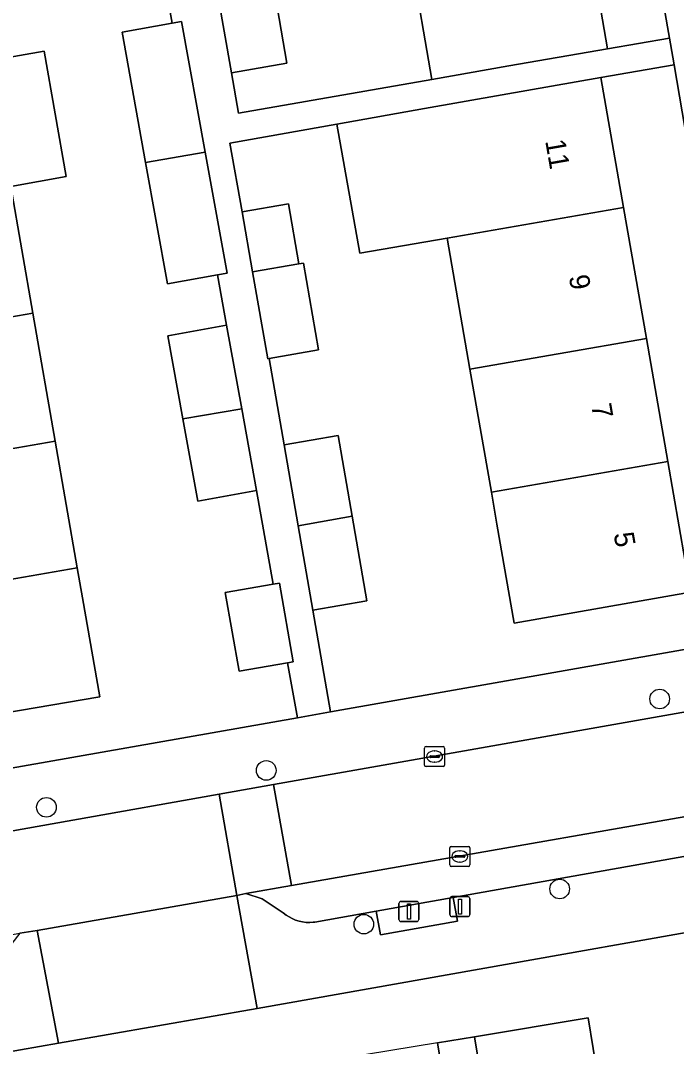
# Model space of a CAD drawing. Extents: x 162879 to 165540, y 384011 to 385181.
# Drawn here: x 164205.3 to 164238, y 384566.8 to 384617.9 of the extents above; entities that cross this region are included whole.
import ezdxf

# ---------------------------------------------------------------- set-up
doc = ezdxf.new("R2010")
doc.units = 0
for name, color, linetype in [('IMGEO_Boom', 7, 'Continuous'), ('IMGEO_Erf', 7, 'Continuous'), ('IMGEO_Kolk', 7, 'Continuous'), ('IMGEO_Lichtmast', 7, 'Continuous'), ('IMGEO_Pand', 7, 'Continuous'), ('IMGEO_Pand_nummerreeks', 7, 'Continuous'), ('IMGEO_Pand_overbouw', 7, 'Continuous'), ('IMGEO_Parkeervlak_open', 7, 'Continuous'), ('IMGEO_Rijbaan_lokaal_open', 7, 'Continuous'), ('IMGEO_Voetpad_open', 7, 'Continuous')]:
    doc.layers.add(name, color=color, linetype=linetype)

msp = doc.modelspace()

# ---------------------------------------------------------------- linework, layer by layer
at = {"layer": 'IMGEO_Boom'}
for centre in [(164237.118, 384584.074), (164217.514, 384580.513), (164206.564, 384578.674), (164232.135, 384574.604), (164222.377, 384572.85)]:
    msp.add_circle(centre, 0.489, dxfattribs=at)
at = {"layer": 'IMGEO_Erf'}
for points in [[(164226.23, 384668.884), (164221.597, 384668.057), (164221.846, 384666.624), (164225.676, 384667.291), (164226.849, 384660.554), (164227.937, 384654.304), (164229.061, 384647.85), (164230.142, 384641.638), (164231.238, 384635.343), (164232.368, 384628.855), (164233.498, 384622.367), (164234.523, 384616.478), (164237.602, 384617.014), (164228.804, 384667.08)], [(164211.502, 384610.809), (164210.332, 384617.303), (164212.827, 384617.752), (164212.509, 384619.519), (164209.753, 384619.055), (164209.029, 384623.348), (164208.338, 384627.445), (164211, 384627.893), (164210.209, 384632.282), (164207.552, 384631.78), (164206.737, 384636.095), (164200.374, 384634.977)], [(164217.872, 384619.646), (164218.548, 384615.764), (164215.781, 384615.282), (164216.13, 384613.276), (164225.772, 384614.954), (164224.747, 384620.843)], [(164203.7, 384615.871), (164206.458, 384616.351), (164207.544, 384610.11), (164204.789, 384609.62), (164205.888, 384603.306), (164207, 384596.922), (164208.099, 384590.607), (164208.36, 384589.108), (164209.218, 384584.182), (164200.413, 384582.685)], [(164242.331, 384589.234), (164237.832, 384615.677), (164234.191, 384615.043), (164235.317, 384608.574), (164236.454, 384602.043), (164237.521, 384595.914), (164238.657, 384589.392), (164229.87, 384587.847), (164229.011, 384592.787), (164228.732, 384594.385), (164227.664, 384600.514)], [(164227.664, 384600.514), (164226.525, 384607.044), (164222.172, 384606.286), (164221.03, 384612.725), (164215.706, 384611.78), (164216.317, 384608.35), (164218.624, 384608.751), (164219.146, 384605.758), (164219.366, 384605.796), (164220.119, 384601.47), (164217.652, 384601.042), (164218.401, 384596.735), (164221.093, 384597.204), (164221.794, 384593.178), (164222.526, 384588.969), (164219.834, 384588.5), (164220.717, 384583.431), (164240.619, 384586.931)], [(164199.593, 384579.718), (164219.065, 384583.141), (164218.572, 384585.873), (164216.159, 384585.453), (164215.475, 384589.381), (164217.865, 384589.797), (164217.025, 384594.46), (164214.106, 384593.934), (164213.367, 384598.031), (164212.619, 384602.18), (164215.539, 384602.706), (164215.087, 384605.214), (164212.591, 384604.765), (164211.502, 384610.809)], [(164258.462, 384538.386), (164251.561, 384574.755), (164217.068, 384568.651), (164207.156, 384566.913), (164196.731, 384565.099)]]:
    msp.add_lwpolyline(points, dxfattribs=at)
msp.add_lwpolyline([(164227.479, 384558.055), (164226.048, 384566.935), (164227.884, 384567.239), (164233.553, 384568.177), (164234.059, 384565.13), (164237.025, 384565.623), (164237.435, 384563.157), (164237.844, 384560.691), (164234.878, 384560.199), (164235.027, 384559.304), (164229.352, 384558.365), (164229.136, 384558.329), (164229.79, 384554.383), (164228.132, 384554.109)], close=True, dxfattribs=at)
at = {"layer": 'IMGEO_Kolk'}
for p, q in [((164225.401, 384580.778), (164225.401, 384581.63)), ((164225.476, 384581.704), (164226.328, 384581.704)), ((164226.402, 384581.63), (164226.402, 384580.778)), ((164225.66, 384581.198), (164225.66, 384581.21)), ((164226.098, 384581.161), (164225.7, 384581.161)), ((164225.703, 384581.247), (164226.101, 384581.247)), ((164225.889, 384581.484), (164225.914, 384581.484)), ((164226.144, 384581.21), (164226.144, 384581.198)), ((164226.328, 384580.704), (164225.476, 384580.704)), ((164225.912, 384580.924), (164225.887, 384580.924)), ((164226.659, 384575.801), (164226.659, 384576.653)), ((164226.734, 384576.727), (164227.586, 384576.727)), ((164227.147, 384576.507), (164227.172, 384576.507)), ((164227.66, 384576.653), (164227.66, 384575.801)), ((164226.918, 384576.221), (164226.918, 384576.233)), ((164227.356, 384576.184), (164226.958, 384576.184)), ((164226.961, 384576.27), (164227.359, 384576.27)), ((164227.17, 384575.947), (164227.145, 384575.947)), ((164227.402, 384576.233), (164227.402, 384576.221)), ((164227.586, 384575.727), (164226.734, 384575.727))]:
    msp.add_line(p, q, dxfattribs=at)
for points in [[(164225.401, 384580.778), (164225.401, 384581.63)], [(164225.476, 384581.704), (164226.328, 384581.704)], [(164226.402, 384581.63), (164226.402, 384580.778)], [(164226.328, 384580.704), (164225.476, 384580.704)], [(164226.659, 384575.801), (164226.659, 384576.653)], [(164226.734, 384576.727), (164227.586, 384576.727)], [(164227.66, 384576.653), (164227.66, 384575.801)], [(164227.586, 384575.727), (164226.734, 384575.727)]]:
    msp.add_lwpolyline(points, dxfattribs=at)
for centre, radius, start, end in [((164225.478, 384581.628), 0.0765, 91.552, 178.448), ((164225.478, 384581.628), 0.0765, 91.552, 178.448), ((164226.326, 384581.628), 0.0765, 1.552, 88.448), ((164226.326, 384581.628), 0.0765, 1.552, 88.448), ((164225.7, 384581.207), 0.0403, 85.8775, 175.7526), ((164225.697, 384581.197), 0.0366, 178.938, 274.7102), ((164226.101, 384581.204), 0.043, 264.8664, 352.4533), ((164226.105, 384581.209), 0.0386, 1.7309, 96.639), ((164225.478, 384580.78), 0.0765, 181.552, 268.448), ((164225.478, 384580.78), 0.0765, 181.552, 268.448), ((164226.326, 384580.78), 0.0765, 271.552, 358.448), ((164226.326, 384580.78), 0.0765, 271.552, 358.448), ((164226.736, 384576.651), 0.0765, 91.552, 178.448), ((164226.736, 384576.651), 0.0765, 91.552, 178.448), ((164227.584, 384576.651), 0.0765, 1.552, 88.448), ((164227.584, 384576.651), 0.0765, 1.552, 88.448), ((164226.958, 384576.23), 0.0403, 85.8775, 175.7526), ((164226.955, 384576.22), 0.0366, 178.938, 274.7102), ((164227.359, 384576.227), 0.043, 264.8664, 352.4533), ((164227.363, 384576.232), 0.0386, 1.7309, 96.639), ((164226.736, 384575.803), 0.0765, 181.552, 268.448), ((164226.736, 384575.803), 0.0765, 181.552, 268.448), ((164227.584, 384575.803), 0.0765, 271.552, 358.448), ((164227.584, 384575.803), 0.0765, 271.552, 358.448)]:
    msp.add_arc(centre, radius, start, end, dxfattribs=at)
for centre, major_axis, ratio, start_param, end_param in [((164225.888, 384581.204), (-0.387, 0.002), 0.722429, 4.712389, 7.853982), ((164225.913, 384581.204), (-0.39, 0.002), 0.717154, 1.570796, 4.712389), ((164227.146, 384576.227), (-0.387, 0.002), 0.722429, 4.712389, 7.853982), ((164227.171, 384576.227), (-0.39, 0.002), 0.717154, 1.570796, 4.712389)]:
    msp.add_ellipse(centre, major_axis=major_axis, ratio=ratio, start_param=start_param, end_param=end_param, dxfattribs=at)
at = {"layer": 'IMGEO_Lichtmast'}
for p, q in [((164224.225, 384573.983), (164225.015, 384573.983)), ((164225.015, 384573.983), (164224.225, 384573.983)), ((164226.665, 384573.328), (164226.665, 384574.128)), ((164226.665, 384574.128), (164226.665, 384573.328)), ((164226.765, 384574.228), (164227.555, 384574.228)), ((164227.555, 384574.228), (164226.765, 384574.228)), ((164227.655, 384574.128), (164227.655, 384573.328)), ((164227.655, 384573.328), (164227.655, 384574.128)), ((164224.125, 384573.083), (164224.125, 384573.883)), ((164224.125, 384573.883), (164224.125, 384573.083)), ((164225.115, 384573.883), (164225.115, 384573.083)), ((164225.115, 384573.083), (164225.115, 384573.883)), ((164225.015, 384572.983), (164224.225, 384572.983)), ((164224.225, 384572.983), (164225.015, 384572.983)), ((164227.555, 384573.228), (164226.765, 384573.228)), ((164226.765, 384573.228), (164227.555, 384573.228))]:
    msp.add_line(p, q, dxfattribs=at)
for points in [[(164227.085, 384574.103), (164227.235, 384574.103), (164227.235, 384573.353), (164227.085, 384573.353), (164227.085, 384574.103)], [(164224.545, 384573.858), (164224.695, 384573.858), (164224.695, 384573.108), (164224.545, 384573.108), (164224.545, 384573.858)]]:
    msp.add_lwpolyline(points, dxfattribs=at)
for centre, start, end in [((164224.225, 384573.883), 90, 180), ((164224.225, 384573.883), 90, 180), ((164225.015, 384573.883), 0, 90), ((164225.015, 384573.883), 360, 90), ((164226.765, 384574.128), 90, 180), ((164226.765, 384574.128), 90, 180), ((164227.555, 384574.128), 0, 90), ((164227.555, 384574.128), 360, 90), ((164224.225, 384573.083), 180, 270), ((164224.225, 384573.083), 180, 270), ((164225.015, 384573.083), 270, 0), ((164225.015, 384573.083), 270, 0), ((164226.765, 384573.328), 180, 270), ((164226.765, 384573.328), 180, 270), ((164227.555, 384573.328), 270, 0), ((164227.555, 384573.328), 270, 0)]:
    msp.add_arc(centre, 0.1, start, end, dxfattribs=at)
at = {"layer": 'IMGEO_Pand'}
for points in [[(164224.747, 384620.843), (164225.772, 384614.954), (164229.598, 384615.62), (164234.523, 384616.478), (164233.498, 384622.367)], [(164217.872, 384619.646), (164215.105, 384619.164), (164215.781, 384615.282), (164218.548, 384615.764)], [(164212.827, 384617.752), (164210.332, 384617.303), (164211.502, 384610.809), (164214.468, 384611.333), (164213.291, 384617.836)], [(164203.7, 384615.871), (164194.902, 384614.339), (164195.99, 384608.088), (164204.789, 384609.62), (164207.544, 384610.11), (164206.458, 384616.351)], [(164234.191, 384615.043), (164229.266, 384614.186), (164225.399, 384613.5), (164221.03, 384612.725), (164222.172, 384606.286), (164226.525, 384607.044), (164235.317, 384608.574)], [(164214.468, 384611.333), (164211.502, 384610.809), (164212.591, 384604.765), (164215.087, 384605.214), (164215.562, 384605.3)], [(164204.789, 384609.62), (164195.99, 384608.088), (164197.089, 384601.774), (164205.888, 384603.306)], [(164216.317, 384608.35), (164216.838, 384605.356), (164219.146, 384605.758), (164218.624, 384608.751)], [(164227.664, 384600.514), (164236.454, 384602.043), (164235.317, 384608.574), (164226.525, 384607.044)], [(164219.366, 384605.796), (164219.146, 384605.758), (164216.838, 384605.356), (164217.591, 384601.031), (164217.652, 384601.042), (164220.119, 384601.47)], [(164198.201, 384595.39), (164207, 384596.922), (164205.888, 384603.306), (164197.089, 384601.774)], [(164213.367, 384598.031), (164216.29, 384598.539), (164215.539, 384602.706), (164212.619, 384602.18)], [(164228.732, 384594.385), (164237.521, 384595.914), (164236.454, 384602.043), (164227.664, 384600.514)], [(164213.367, 384598.031), (164214.106, 384593.934), (164217.025, 384594.46), (164216.29, 384598.539)], [(164208.099, 384590.607), (164207, 384596.922), (164198.201, 384595.39), (164199.3, 384589.075)], [(164221.794, 384593.178), (164221.093, 384597.204), (164218.401, 384596.735), (164219.101, 384592.71)], [(164228.732, 384594.385), (164229.011, 384592.787), (164229.87, 384587.847), (164238.657, 384589.392), (164237.521, 384595.914)], [(164221.794, 384593.178), (164219.101, 384592.71), (164219.834, 384588.5), (164222.526, 384588.969)], [(164208.099, 384590.607), (164199.3, 384589.075), (164200.413, 384582.685), (164209.218, 384584.182), (164208.36, 384589.108)], [(164218.17, 384589.85), (164217.865, 384589.797), (164215.475, 384589.381), (164216.159, 384585.453), (164218.572, 384585.873), (164218.854, 384585.922)], [(164234.059, 384565.13), (164233.553, 384568.177), (164227.884, 384567.239), (164229.352, 384558.365), (164235.027, 384559.304), (164234.878, 384560.199), (164234.469, 384562.664)], [(164227.884, 384567.239), (164226.048, 384566.935), (164227.479, 384558.055), (164229.136, 384558.329), (164229.352, 384558.365)]]:
    msp.add_lwpolyline(points, close=True, dxfattribs=at)
at = {"layer": 'IMGEO_Pand_overbouw'}
msp.add_lwpolyline([(164226.048, 384566.935), (164222.511, 384566.35), (164223.973, 384557.475), (164227.479, 384558.055)], close=True, dxfattribs=at)
at = {"layer": 'IMGEO_Parkeervlak_open'}
msp.add_lwpolyline([(164245.72, 384579.501), (164218.768, 384574.773), (164216.496, 384574.375), (164217.315, 384574.117), (164218.363, 384573.417), (164218.504, 384573.307), (164218.654, 384573.209), (164218.812, 384573.126), (164218.977, 384573.057), (164219.147, 384573.003), (164219.322, 384572.964), (164219.499, 384572.941), (164219.678, 384572.934), (164219.856, 384572.944), (164219.93, 384572.952), (164222.992, 384573.496), (164226.832, 384574.178), (164242.983, 384577.046)], dxfattribs=at)
at = {"layer": 'IMGEO_Rijbaan_lokaal_open'}
for points in [[(164248.165, 384585.151), (164243.203, 384584.275), (164241.151, 384583.913), (164217.879, 384579.807), (164218.768, 384574.773), (164245.72, 384579.501), (164250.228, 384580.532)], [(164184.483, 384573.9), (164163.402, 384570.217), (164164.28, 384565.221), (164205.245, 384572.404), (164206.107, 384572.534), (164216.051, 384574.285), (164215.161, 384579.327), (164200.573, 384576.744)]]:
    msp.add_lwpolyline(points, dxfattribs=at)
msp.add_lwpolyline([(164216.051, 384574.285), (164216.496, 384574.375), (164218.768, 384574.773), (164217.879, 384579.807), (164215.161, 384579.327)], close=True, dxfattribs=at)
at = {"layer": 'IMGEO_Voetpad_open'}
for points in [[(164231.518, 384679.046), (164227.252, 384678.291), (164228.804, 384667.08), (164237.602, 384617.014), (164237.654, 384616.721), (164237.832, 384615.677), (164242.331, 384589.234)], [(164212.509, 384619.519), (164212.827, 384617.752), (164213.291, 384617.836), (164214.468, 384611.333), (164215.562, 384605.3), (164215.087, 384605.214), (164215.539, 384602.706), (164216.29, 384598.539), (164217.025, 384594.46), (164217.865, 384589.797), (164218.17, 384589.85), (164218.854, 384585.922), (164218.572, 384585.873), (164219.065, 384583.141), (164220.717, 384583.431), (164219.834, 384588.5), (164219.101, 384592.71), (164218.401, 384596.735), (164217.652, 384601.042), (164217.591, 384601.031), (164216.838, 384605.356), (164216.317, 384608.35), (164215.706, 384611.78), (164221.03, 384612.725), (164225.399, 384613.5), (164229.266, 384614.186), (164234.191, 384615.043), (164237.832, 384615.677), (164237.654, 384616.721), (164237.602, 384617.014), (164234.523, 384616.478), (164229.598, 384615.62), (164225.772, 384614.954), (164216.13, 384613.276), (164215.781, 384615.282), (164215.105, 384619.164)], [(164240.619, 384586.931), (164220.717, 384583.431), (164219.065, 384583.141), (164199.593, 384579.718), (164195.283, 384578.983)], [(164200.573, 384576.744), (164215.161, 384579.327), (164217.879, 384579.807), (164241.151, 384583.913)], [(164242.983, 384577.046), (164226.832, 384574.178), (164227.04, 384573.006), (164223.2, 384572.324), (164222.992, 384573.496), (164219.93, 384572.952), (164219.856, 384572.944), (164219.678, 384572.934), (164219.499, 384572.941), (164219.322, 384572.964), (164219.147, 384573.003), (164218.977, 384573.057), (164218.812, 384573.126), (164218.654, 384573.209), (164218.504, 384573.307), (164218.363, 384573.417), (164217.315, 384574.117), (164216.496, 384574.375), (164216.051, 384574.285), (164217.068, 384568.651), (164251.561, 384574.755)], [(164171.325, 384560.678), (164172.787, 384560.932), (164191.762, 384564.234), (164196.731, 384565.099), (164207.156, 384566.913), (164206.107, 384572.534), (164205.245, 384572.404), (164204.143, 384571.01)]]:
    msp.add_lwpolyline(points, dxfattribs=at)
for points in [[(164207.156, 384566.913), (164217.068, 384568.651), (164216.051, 384574.285), (164206.107, 384572.534)], [(164226.832, 384574.178), (164222.992, 384573.496), (164223.2, 384572.324), (164227.04, 384573.006)]]:
    msp.add_lwpolyline(points, close=True, dxfattribs=at)

# ---------------------------------------------------------------- texts
at = {"layer": 'IMGEO_Pand_nummerreeks'}
for s, rotation, p in [('11', 279.8776, (164231.41, 384611.886)), ('9', 279.8766, (164232.587, 384605.132)), ('7', 279.8766, (164233.703, 384598.72)), ('5', 279.8766, (164234.82, 384592.307))]:
    msp.add_text(s, height=1, rotation=rotation, dxfattribs=at).set_placement(p)

doc.saveas('drawing.dxf')
